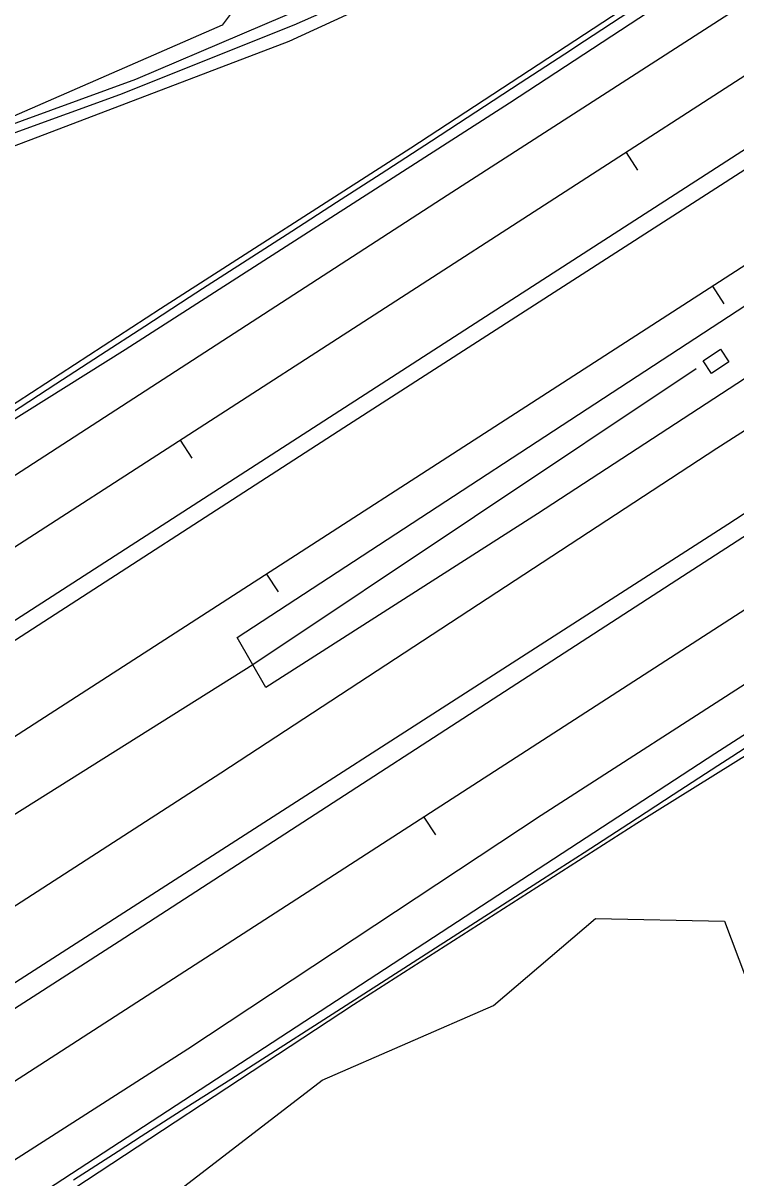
# Model space of a CAD drawing. Extents: x 1901471 to 1963503, y 756461 to 799997.
# Drawn here: x 1919681.4 to 1919815.8, y 766825.9 to 767043.5 of the extents above; entities that cross this region are included whole.
import ezdxf

# ---------------------------------------------------------------- set-up
doc = ezdxf.new("R2010")
doc.units = 0
for name, color, linetype in [('RD_DTM_BkLn1', 7, 'Continuous'), ('RD_EX_DR_ErosCtrl', 7, 'Continuous'), ('RD_EX_DR_Inlet', 7, 'Continuous'), ('RD_EX_Fence_Other', 7, 'Continuous'), ('RD_EX_GuardRail', 7, 'Continuous'), ('RD_EX_H2O', 7, 'Continuous'), ('RD_EX_Road', 7, 'Continuous'), ('RD_EX_VEG', 7, 'Continuous'), ('RD_HC_Cl', 7, 'Continuous'), ('RD_HC_Data_Tic', 7, 'Continuous')]:
    doc.layers.add(name, color=color, linetype=linetype)

msp = doc.modelspace()

# ---------------------------------------------------------------- linework, layer by layer
at = {"layer": 'RD_DTM_BkLn1'}
for points in [[(1919715.2626488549, 766993.4646419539), (1919723.6718742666, 766998.8759186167), (1919732.0810996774, 767004.2871952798), (1919740.4903250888, 767009.6984719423), (1919748.8995504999, 767015.1097486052), (1919750.006166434, 767015.8218480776), (1919758.381073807, 767021.2862064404), (1919766.7559811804, 767026.7505648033), (1919775.1308885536, 767032.2149231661), (1919783.505795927, 767037.6792815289), (1919787.2241578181, 767040.1053933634), (1919795.6003705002, 767045.5679028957)], [(1919586.0591959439, 766910.3866148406), (1919589.990753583, 766913.1335404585), (1919598.4478766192, 766918.4698658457), (1919606.9049996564, 766923.8061912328), (1919607.7549017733, 766924.3424674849), (1919616.2163128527, 766929.6712231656), (1919624.6777239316, 766934.9999788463), (1919633.139135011, 766940.3287345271), (1919639.6345109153, 766944.4193372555), (1919648.0366472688, 766949.841009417), (1919656.438783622, 766955.2626815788), (1919664.8409199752, 766960.6843537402), (1919670.8633317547, 766964.570453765), (1919679.2439799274, 766970.0244120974), (1919687.6246280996, 766975.4783704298), (1919696.0052762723, 766980.9323287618), (1919704.3859244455, 766986.3862870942), (1919712.7665726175, 766991.8402454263), (1919715.2626488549, 766993.4646419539)], [(1919787.183999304, 766887.2081316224), (1919795.5662291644, 766892.66107108), (1919803.9484590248, 766898.1140105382), (1919812.3306888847, 766903.5669499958), (1919814.9957969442, 766905.3006978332), (1919823.4024129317, 766910.716305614)], [(1919690.9295117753, 766825.5281175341), (1919699.3374584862, 766830.938746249), (1919703.6950514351, 766833.742916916), (1919712.1279970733, 766839.1167959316), (1919720.560942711, 766844.4906749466), (1919728.9938883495, 766849.8645539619), (1919737.2600717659, 766855.1321640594), (1919745.6730806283, 766860.5374959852), (1919754.0860894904, 766865.9428279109), (1919762.499098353, 766871.3481598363), (1919770.9121072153, 766876.753491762), (1919779.3251160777, 766882.1588236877), (1919787.183999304, 766887.2081316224)]]:
    msp.add_lwpolyline(points, dxfattribs=at)
at = {"layer": 'RD_EX_DR_ErosCtrl'}
for points in [[(1919450.8400000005, 766866.0100000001), (1919490.5300000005, 766897.0400000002), (1919525.7900000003, 766927.9600000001), (1919558.2300000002, 766959.8), (1919574.7500000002, 766975.2100000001), (1919593.0800000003, 766987.7000000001), (1919615.2500000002, 766999.3900000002), (1919649.9000000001, 767013.6900000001), (1919702.6900000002, 767032.9300000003), (1919742.7800000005, 767050.06), (1919760.7100000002, 767058.2200000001), (1919853.6000000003, 767104.8600000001), (1919894.5000000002, 767128.4400000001), (1919917.2600000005, 767143.7500000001), (1919998.0600000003, 767196.2300000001), (1920070.9900000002, 767241.2600000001), (1920113.5100000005, 767268.4600000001), (1920190.6700000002, 767317.7300000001), (1920239.6300000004, 767350.06), (1920257.5800000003, 767361.6100000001)], [(1920261.5400000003, 767359.57), (1920192.89, 767315.1100000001), (1920093.9600000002, 767252.1400000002), (1920004.5100000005, 767194.6200000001), (1919919.8800000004, 767139.5200000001), (1919859.2400000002, 767102.3400000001), (1919768.5700000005, 767057.1100000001), (1919731.5000000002, 767039.9900000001), (1919685.5600000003, 767022.4600000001), (1919638.2100000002, 767004.5300000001), (1919605.7800000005, 766989.7200000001), (1919579.3800000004, 766974.0000000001), (1919557.2200000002, 766954.05), (1919537.2700000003, 766932.9000000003), (1919516.7200000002, 766913.4600000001), (1919495.7700000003, 766895.1200000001), (1919470.7800000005, 766874.9700000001), (1919450.2300000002, 766860.8700000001), (1919407.9200000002, 766831.9600000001), (1919384.5500000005, 766816.2400000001), (1919344.0500000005, 766794.2800000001), (1919300.0600000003, 766771.6800000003)]]:
    msp.add_lwpolyline(points, dxfattribs=at)
msp.add_lwpolyline([(1919727.2100000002, 766918.31), (1919721.7900000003, 766927.6900000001), (1919819.0800000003, 766991.2800000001), (1919853.3200000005, 767011.9600000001), (1919859.2700000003, 767003.7700000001), (1919778.3700000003, 766951.0200000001)], close=True, dxfattribs=at)
at = {"layer": 'RD_EX_DR_Inlet'}
msp.add_lwpolyline([(1919811.1500000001, 766977.4600000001), (1919809.5600000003, 766979.8400000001), (1919812.8300000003, 766982.0200000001), (1919814.4100000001, 766979.6400000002)], close=True, dxfattribs=at)
at = {"layer": 'RD_EX_Fence_Other'}
msp.add_lwpolyline([(1918791.4600000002, 766304.4500000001), (1918859.0200000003, 766347.7800000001), (1918926.5900000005, 766391.6000000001), (1918993.5000000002, 766434.6000000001), (1919060.0900000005, 766478.1000000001), (1919129.4500000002, 766521.2600000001), (1919208.4300000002, 766572.9200000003), (1919275.0200000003, 766616.2400000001), (1919288.5600000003, 766625.1400000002), (1919368.7200000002, 766677.07), (1919490.0100000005, 766755.55), (1919597.8000000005, 766824.1500000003), (1919718.6900000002, 766902.2300000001), (1919812.1700000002, 766963.3800000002), (1919906.8700000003, 767023.9200000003), (1919999.9500000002, 767084.8700000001), (1920092.4300000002, 767144.4100000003), (1920185.5200000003, 767204.55), (1920208.6900000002, 767220.3700000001), (1920218.1600000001, 767227.82), (1920227.8300000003, 767235.2700000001)], dxfattribs=at)
at = {"layer": 'RD_EX_GuardRail'}
for points in [[(1919591.4400000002, 766916.0900000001), (1919634.3700000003, 766942.2000000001), (1919707.3100000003, 766989.6900000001), (1919754.4800000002, 767019.9600000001), (1919792.3400000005, 767044.6900000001), (1919833.6300000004, 767071.4500000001), (1919903.4800000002, 767116.4100000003), (1919961.4200000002, 767153.8700000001), (1920040.5700000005, 767204.7000000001), (1920079.2500000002, 767229.6700000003), (1920126.4100000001, 767260.2700000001), (1920204.4200000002, 767310.6200000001), (1920253.7100000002, 767342.6900000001), (1920269.7000000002, 767353.1300000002), (1920271.6000000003, 767354.3700000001)], [(1919429.8700000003, 766653.5200000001), (1919512.2300000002, 766709.6300000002), (1919559.5500000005, 766739.7700000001), (1919617.9800000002, 766777.2500000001), (1919681.4300000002, 766817.6300000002), (1919743.6900000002, 766858.55), (1919797.1000000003, 766892.7200000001), (1919855.39, 766929.0100000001), (1919917.9200000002, 766969.9200000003), (1919949.2500000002, 766990.2800000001), (1920007.0200000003, 767027.4900000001), (1920017.9900000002, 767034.82)]]:
    msp.add_lwpolyline(points, dxfattribs=at)
at = {"layer": 'RD_EX_H2O'}
for points in [[(1919435.7300000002, 766853.4100000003), (1919485.2900000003, 766889.3800000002), (1919525.1800000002, 766924.0300000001), (1919561.6500000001, 766960.6000000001), (1919580.39, 766977.33), (1919606.3800000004, 766992.8400000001), (1919623.7100000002, 767001.0000000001), (1919660.1800000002, 767015.7100000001), (1919699.6700000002, 767030.0100000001), (1919732.5100000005, 767043.1100000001), (1919757.89, 767054.3900000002), (1919800.6100000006, 767076.4500000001), (1919858.8400000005, 767104.6600000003), (1919910.4100000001, 767135.9900000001), (1919988.1900000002, 767187.1700000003), (1920061.5200000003, 767233.4100000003), (1920101.2200000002, 767258.9900000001), (1920204.7800000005, 767324.3700000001), (1920257.3600000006, 767358.7300000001), (1920259.9200000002, 767360.4000000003)], [(1919808.2400000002, 766978.32), (1919724.7500000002, 766922.57), (1919636.0400000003, 766866.8500000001), (1919456.3300000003, 766749.7000000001), (1919284.9400000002, 766640.5000000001)]]:
    msp.add_lwpolyline(points, dxfattribs=at)
at = {"layer": 'RD_EX_Road'}
for points in [[(1920274.6100000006, 767352.81), (1920273.3300000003, 767351.9900000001), (1920170.2400000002, 767285.2400000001), (1920049.1800000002, 767206.3400000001), (1919926.7500000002, 767127.9800000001), (1919867.3300000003, 767090.1200000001), (1919773.0800000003, 767028.3500000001), (1919700.6700000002, 766981.9200000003), (1919586.2500000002, 766910.2000000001), (1919493.1100000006, 766861.6900000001), (1919441.4300000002, 766834.8800000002)], [(1920283.6900000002, 767348.1200000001), (1920271.6300000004, 767340.2700000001), (1920201.4500000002, 767295.2000000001), (1920126.3800000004, 767246.7000000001), (1920037.3500000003, 767189.1200000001), (1919949.2200000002, 767132.2800000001), (1919896.6300000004, 767098.55), (1919866.3500000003, 767078.7800000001), (1919824.4600000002, 767051.6800000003), (1919761.3600000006, 767010.9700000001), (1919671.0600000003, 766952.4900000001), (1919617.0200000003, 766918.0300000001), (1919598.5200000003, 766907.1500000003), (1919562.2600000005, 766887.6600000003), (1919506.4100000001, 766859.3700000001), (1919450.9200000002, 766830.0900000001)], [(1918758.6600000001, 766335.3), (1918840.0900000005, 766388.2600000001), (1918915.4900000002, 766436.6400000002), (1919004.7600000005, 766494.6600000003), (1919093.2200000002, 766552.0300000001), (1919166.8200000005, 766599.6000000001), (1919238.4600000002, 766646.3500000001), (1919299.6600000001, 766686.1800000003), (1919363.1600000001, 766726.9100000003), (1919448.2000000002, 766781.7600000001), (1919521.4600000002, 766828.82), (1919605.2300000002, 766882.9500000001), (1919674.14, 766927.2800000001), (1919773.5100000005, 766991.3800000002), (1919868.89, 767052.9400000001), (1919967.1700000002, 767116.32), (1920061.1000000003, 767176.9800000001), (1920178.0600000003, 767252.32), (1920268.7300000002, 767310.8), (1920307.3600000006, 767335.8900000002)], [(1918763.0300000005, 766333.4800000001), (1918863.2000000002, 766399.08), (1918984.8600000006, 766477.8700000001), (1919117.7700000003, 766563.9900000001), (1919231.8600000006, 766638.1300000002), (1919299.5300000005, 766681.8600000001), (1919335.3000000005, 766704.8500000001), (1919462.9900000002, 766788.1700000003), (1919607.8100000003, 766880.6200000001), (1919741.8500000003, 766967.2700000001), (1919869.5400000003, 767049.4900000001), (1920027.3500000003, 767151.6100000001), (1920139.8400000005, 767224.1600000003), (1920266.14, 767305.56), (1920310.4500000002, 767334.2900000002)], [(1918753.2700000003, 766259.57), (1918827.5300000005, 766307.8), (1918893.6200000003, 766350.4700000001), (1918968.2000000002, 766398.3700000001), (1919055.0300000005, 766453.9400000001), (1919131.0800000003, 766503.6400000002), (1919173.5100000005, 766530.81), (1919222.3100000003, 766562.4700000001), (1919276.6500000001, 766597.6400000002), (1919300.1500000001, 766612.4900000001), (1919463.4300000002, 766718.4600000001), (1919608.7900000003, 766812.1200000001), (1919699.5500000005, 766870.4600000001), (1919804.64, 766938.5400000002), (1919890.6300000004, 766994.1500000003), (1919967.7400000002, 767044.1400000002), (1920041.1000000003, 767092.2500000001), (1920151.9900000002, 767163.3900000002), (1920248.2100000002, 767225.83), (1920367.9800000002, 767302.7800000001)], [(1918755.5600000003, 766266.2600000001), (1918829.9800000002, 766313.8400000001), (1918904.5600000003, 766362.3900000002), (1918967.2300000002, 766401.8800000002), (1919050.4600000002, 766455.2500000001), (1919150.9900000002, 766520.9400000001), (1919226.5500000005, 766569.32), (1919299.9900000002, 766616.82), (1919437.0100000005, 766705.81), (1919587.6300000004, 766802.9600000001), (1919674.6900000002, 766859.3400000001), (1919814.2600000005, 766949.0300000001), (1919953.0000000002, 767039.5400000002), (1920072.9500000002, 767117.3400000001), (1920217.5000000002, 767209.7900000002), (1920365.3600000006, 767304.4500000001)], [(1920341.3600000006, 767256.7100000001), (1920187.8200000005, 767157.7600000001), (1920049.2900000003, 767068.1900000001), (1919940.1000000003, 766997.3900000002), (1919863.3300000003, 766948.4300000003), (1919779.0500000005, 766894.1800000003), (1919712.5100000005, 766850.1600000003), (1919585.9300000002, 766769.1300000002), (1919449.1000000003, 766680.9200000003), (1919354.9300000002, 766619.6800000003), (1919300.1500000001, 766583.9300000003), (1919230.4700000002, 766539.05), (1919169.2700000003, 766499.4800000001), (1919111.8200000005, 766462.5900000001), (1919042.4600000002, 766417.7900000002), (1918955.9700000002, 766362.06), (1918868.1600000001, 766305.6800000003), (1918774.6500000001, 766245.05)], [(1920342.9800000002, 767247.3800000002), (1920159.1800000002, 767131.7100000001), (1920026.2500000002, 767043.6900000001), (1919811.7800000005, 766905.7700000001), (1919643.4600000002, 766795.9100000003), (1919402.7300000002, 766640.31), (1919299.9900000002, 766574.06), (1919256.4100000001, 766546.07), (1919183.14, 766498.82), (1919092.5600000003, 766440.1500000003), (1919017.8200000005, 766391.9300000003), (1918959.39, 766353.82), (1918876.3200000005, 766301.1900000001), (1918792.9300000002, 766247.0900000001)]]:
    msp.add_lwpolyline(points, dxfattribs=at)
at = {"layer": 'RD_EX_VEG'}
for points in [[(1919959.2500000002, 767190.2000000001), (1919953.2800000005, 767184.1100000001), (1919937.3600000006, 767166.4500000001), (1919921.9400000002, 767159.4800000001), (1919913.7300000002, 767149.0400000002), (1919902.5400000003, 767156.2500000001), (1919892.3400000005, 767165.7000000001), (1919884.8800000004, 767168.4400000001), (1919877.4100000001, 767160.7300000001), (1919878.6600000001, 767138.8400000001), (1919869.7000000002, 767123.1700000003), (1919856.2700000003, 767110.4800000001), (1919835.8700000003, 767098.9100000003), (1919797.0700000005, 767079.5100000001), (1919770.7000000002, 767063.5900000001), (1919755.5300000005, 767067.07), (1919747.5700000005, 767071.05), (1919736.8800000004, 767061.1100000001), (1919720.9600000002, 767068.07), (1919711.5000000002, 767063.8400000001), (1919724.4400000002, 767050.4100000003), (1919718.9700000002, 767043.07), (1919679.6700000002, 767025.9100000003)], [(1919701.2900000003, 766816.2400000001), (1919737.8000000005, 766844.32), (1919770.0900000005, 766858.3600000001), (1919789.2800000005, 766874.7500000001), (1919813.6200000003, 766874.2800000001), (1919822.9800000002, 766849.4700000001), (1919837.9600000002, 766842.9200000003), (1919854.3400000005, 766842.9200000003), (1919875.8700000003, 766835.9000000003), (1919868.8500000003, 766815.7700000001)]]:
    msp.add_lwpolyline(points, dxfattribs=at)
at = {"layer": 'RD_HC_Cl'}
for p, q in [((1926729.5176193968, 771495.9286460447), (1917217.2707724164, 765354.9153898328)), ((1926745.7566169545, 771470.7766377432), (1917232.2344163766, 765328.8252854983)), ((1925391.9794752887, 770532.94101177), (1917300.1886650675, 765307.3052403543))]:
    msp.add_line(p, q, dxfattribs=at)
at = {"layer": 'RD_HC_Data_Tic'}
for p, q in [((1919795.064287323, 767019.1135967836), (1919797.2338124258, 767015.7530669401)), ((1919811.341394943, 766993.9025576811), (1919813.5109486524, 766990.5420463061)), ((1919711.0510412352, 766964.875469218), (1919713.220566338, 766961.5149393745)), ((1919727.3286105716, 766939.6637149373), (1919729.4981642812, 766936.3032035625)), ((1919756.9536939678, 766893.8711215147), (1919759.1237041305, 766890.5109048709))]:
    msp.add_line(p, q, dxfattribs=at)

doc.saveas('drawing.dxf')
